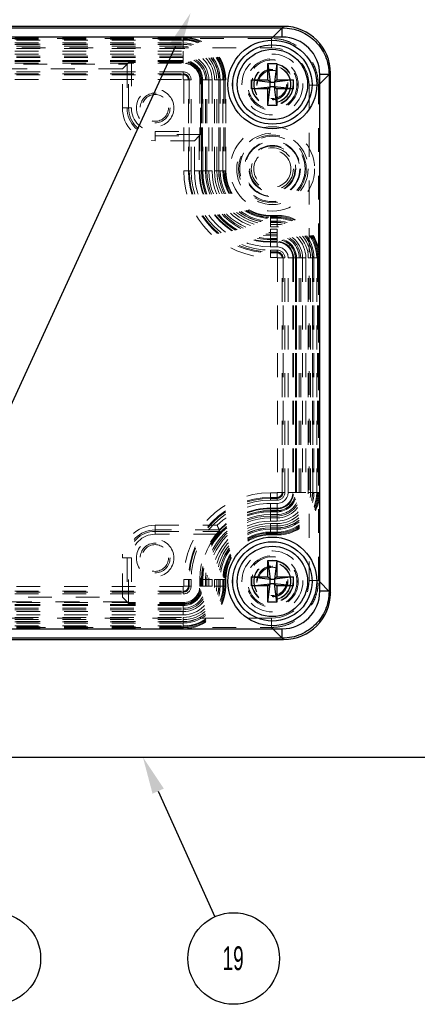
# Model space of a CAD drawing. Header units: inches. Extents: x 220 to 877, y 4 to 174.
# Tile 363 of 656: x 422.17 to 423.84, y 148.89 to 153.02. Entities that reach past the tile are written whole.
import ezdxf

# ---------------------------------------------------------------- set-up
doc = ezdxf.new("R2010")
doc.units = ezdxf.units.IN
doc.header["$LTSCALE"] = 0.5
doc.header["$MEASUREMENT"] = 0
doc.linetypes.add('HIDDEN', pattern=[0.225, 0.15, -0.075])
for name, color, linetype in [('DSS-M-S', 53, 'Continuous'), ('SID-M-S', 105, 'Continuous'), ('SVD-M-S', 8, 'Continuous')]:
    doc.layers.add(name, color=color, linetype=linetype)
doc.styles.add('SLDTEXTSTYLE0', font='TXT', dxfattribs={"width": 0.595745})

msp = doc.modelspace()

# ---------------------------------------------------------------- linework, layer by layer
at = {"layer": 'DSS-M-S', "linetype": 'Continuous', "lineweight": 25}
msp.add_line((405.93364, 149.92488), (439.43364, 149.92488), dxfattribs=at)
at = {"layer": 'SID-M-S'}
for p, q in [((422.81865, 152.90807), (421.14421, 149.25471)), ((422.74774, 149.78265), (422.98542, 149.25522))]:
    msp.add_line(p, q, dxfattribs=at)
for centre in [(422.06198, 149.07984), (423.06446, 149.07984)]:
    msp.add_circle(centre, 0.19237, dxfattribs=at)
for points in [[(422.79501, 152.9189), (422.88364, 153.04988), (422.79501, 152.9189), (422.84228, 152.89723)], [(422.72403, 149.77197), (422.68364, 149.92488), (422.72403, 149.77197), (422.77144, 149.79334)]]:
    msp.add_solid(points, dxfattribs=at)
at = {"layer": 'SVD-M-S', "linetype": 'Continuous', "lineweight": 25}
for p, q in [((423.2744, 152.99386), (419.12455, 152.99386)), ((423.27435, 152.99386), (419.1246, 152.99386)), ((419.13037, 152.98804), (423.26858, 152.98804)), ((423.26858, 152.98804), (423.2744, 152.99386)), ((423.26858, 152.94869), (423.26858, 152.98804)), ((423.26858, 152.94869), (419.13037, 152.94869)), ((423.20814, 152.83756), (423.21758, 152.75922)), ((423.20814, 152.83756), (423.24593, 152.83756)), ((423.20814, 152.76866), (423.20814, 152.83756)), ((423.24593, 152.83756), (423.23648, 152.75922)), ((423.24593, 152.83756), (423.24593, 152.76866)), ((423.13924, 152.73087), (423.13924, 152.76866)), ((423.13924, 152.76866), (423.21758, 152.75922)), ((423.13924, 152.76866), (423.20814, 152.76866)), ((423.21758, 152.75922), (423.20814, 152.76866)), ((423.31483, 152.76866), (423.23648, 152.75922)), ((423.24593, 152.76866), (423.23648, 152.75922)), ((423.24593, 152.76866), (423.31483, 152.76866)), ((423.31483, 152.76866), (423.31483, 152.73087)), ((423.46531, 152.79131), (423.42596, 152.79131)), ((423.42596, 150.62161), (423.42596, 152.79131)), ((423.47113, 152.79713), (423.46531, 152.79131)), ((423.46531, 152.79131), (423.46531, 150.62161)), ((423.47113, 150.61579), (423.47113, 152.79713)), ((423.47113, 150.61584), (423.47113, 152.79708)), ((423.13924, 152.73087), (423.21758, 152.74032)), ((423.20814, 152.73087), (423.13924, 152.73087)), ((423.20814, 152.73087), (423.21758, 152.74032)), ((423.20814, 152.66197), (423.21758, 152.74032)), ((423.20814, 152.66197), (423.20814, 152.73087)), ((423.21758, 152.74032), (423.21758, 152.75922)), ((423.21758, 152.75922), (423.23648, 152.75922)), ((423.23648, 152.74032), (423.21758, 152.74032)), ((423.23648, 152.75922), (423.23648, 152.74032)), ((423.31483, 152.73087), (423.23648, 152.74032)), ((423.23648, 152.74032), (423.24593, 152.73087)), ((423.24593, 152.66197), (423.23648, 152.74032)), ((423.24593, 152.73087), (423.24593, 152.66197)), ((423.31483, 152.73087), (423.24593, 152.73087)), ((423.24593, 152.66197), (423.20814, 152.66197)), ((423.20814, 150.68205), (423.20814, 150.75095)), ((423.20814, 150.75095), (423.21758, 150.6726)), ((423.20814, 150.75095), (423.24593, 150.75095)), ((423.24593, 150.75095), (423.23648, 150.6726)), ((423.24593, 150.75095), (423.24593, 150.68205)), ((423.13924, 150.64425), (423.13924, 150.68205)), ((423.13924, 150.68205), (423.21758, 150.6726)), ((423.13924, 150.68205), (423.20814, 150.68205)), ((423.21758, 150.6726), (423.20814, 150.68205)), ((423.21758, 150.6537), (423.21758, 150.6726)), ((423.21758, 150.6726), (423.23648, 150.6726)), ((423.31483, 150.68205), (423.23648, 150.6726)), ((423.24593, 150.68205), (423.23648, 150.6726)), ((423.23648, 150.6726), (423.23648, 150.6537)), ((423.24593, 150.68205), (423.31483, 150.68205)), ((423.31483, 150.68205), (423.31483, 150.64425)), ((423.13924, 150.64425), (423.21758, 150.6537)), ((423.20814, 150.64425), (423.13924, 150.64425)), ((423.20814, 150.64425), (423.21758, 150.6537)), ((423.20814, 150.57536), (423.21758, 150.6537)), ((423.20814, 150.57536), (423.20814, 150.64425)), ((423.23648, 150.6537), (423.21758, 150.6537)), ((423.23648, 150.6537), (423.24593, 150.64425)), ((423.24593, 150.57536), (423.23648, 150.6537)), ((423.31483, 150.64425), (423.23648, 150.6537)), ((423.24593, 150.64425), (423.24593, 150.57536)), ((423.31483, 150.64425), (423.24593, 150.64425)), ((423.46531, 150.62161), (423.42596, 150.62161)), ((423.46531, 150.62161), (423.47113, 150.61579)), ((423.24593, 150.57536), (423.20814, 150.57536)), ((419.13037, 150.46423), (423.26858, 150.46423)), ((423.26858, 150.42488), (423.26858, 150.46423)), ((419.12455, 150.41906), (423.2744, 150.41906)), ((419.1246, 150.41906), (423.27435, 150.41906)), ((423.26858, 150.42488), (419.13037, 150.42488)), ((423.2744, 150.41906), (423.26858, 150.42488))]:
    msp.add_line(p, q, dxfattribs=at)
at = {"layer": 'SVD-M-S', "linetype": 'HIDDEN', "lineweight": 18}
for p, q in [((423.27435, 152.99386), (423.2236, 152.94311)), ((423.2236, 152.94311), (419.17535, 152.94311)), ((422.85302, 152.94818), (419.54593, 152.94818)), ((419.54593, 152.94465), (422.85302, 152.94465)), ((419.54593, 152.94032), (422.85302, 152.94032)), ((419.54593, 152.93987), (422.85302, 152.93987)), ((422.85302, 152.93614), (419.54593, 152.93614)), ((422.85302, 152.94818), (422.85302, 152.94032)), ((422.85302, 152.93987), (422.85302, 152.94465)), ((422.85302, 152.93614), (422.85302, 152.94032)), ((422.85302, 152.90065), (422.85302, 152.93987)), ((422.85302, 152.93614), (422.85302, 152.92434)), ((423.2236, 152.90375), (423.2236, 152.94311)), ((419.17535, 152.90375), (423.2236, 152.90375)), ((419.54593, 152.92434), (422.85302, 152.92434)), ((422.85302, 152.91906), (419.54593, 152.91906)), ((419.54593, 152.91816), (422.85302, 152.91816)), ((422.85302, 152.91029), (419.54593, 152.91029)), ((422.85302, 152.90065), (419.54593, 152.90065)), ((422.85302, 152.91816), (422.85302, 152.91906)), ((422.85302, 152.91029), (422.85302, 152.91816)), ((419.54593, 152.89022), (422.85302, 152.89022)), ((419.54593, 152.87665), (422.85302, 152.87665)), ((422.85302, 152.86877), (419.54593, 152.86877)), ((422.85302, 152.86259), (419.54593, 152.86259)), ((422.85302, 152.851), (419.54593, 152.851)), ((419.54593, 152.85079), (422.85302, 152.85079)), ((422.85302, 152.851), (422.85302, 152.89022)), ((422.85302, 152.87665), (422.85302, 152.86877)), ((422.85302, 152.84231), (422.85302, 152.86877)), ((422.85302, 152.86259), (422.85302, 152.85079)), ((422.85302, 152.851), (422.85302, 152.84622)), ((422.85302, 152.85079), (422.85302, 152.84661)), ((422.85302, 152.84661), (419.54593, 152.84661)), ((419.54593, 152.84622), (422.85302, 152.84622)), ((419.54593, 152.83875), (422.85302, 152.83875)), ((419.78181, 152.83578), (422.61713, 152.83578)), ((422.59745, 152.8161), (419.8015, 152.8161)), ((422.59745, 152.8161), (422.61713, 152.83578)), ((422.59745, 152.65134), (422.59745, 152.8161)), ((422.62347, 152.84211), (422.61713, 152.83578)), ((422.61713, 152.83578), (422.61713, 152.65134)), ((422.62347, 152.65134), (422.62347, 152.84211)), ((422.85302, 152.84231), (422.63528, 152.84231)), ((422.63528, 152.84231), (422.63528, 152.65134)), ((422.85302, 152.84661), (422.85302, 152.83875)), ((422.85302, 152.80251), (419.54593, 152.80251)), ((419.54593, 152.79465), (422.85302, 152.79465)), ((422.85302, 152.79086), (419.54593, 152.79086)), ((419.54593, 152.7712), (422.85302, 152.7712)), ((422.85302, 152.80251), (422.85302, 152.79465)), ((422.85302, 152.79086), (422.85302, 152.79465)), ((422.85302, 152.79086), (422.85302, 152.7712)), ((422.87443, 152.76945), (422.85477, 152.76945)), ((422.85477, 152.76945), (422.85477, 152.38756)), ((422.87443, 152.38756), (422.87443, 152.76945)), ((422.87443, 152.76945), (422.87822, 152.76945)), ((422.87822, 152.76945), (422.87822, 152.38756)), ((422.88608, 152.76945), (422.87822, 152.76945)), ((422.88608, 152.38756), (422.88608, 152.76945)), ((422.93018, 152.76945), (422.92232, 152.76945)), ((422.92232, 152.76945), (422.92232, 152.38756)), ((422.92588, 152.55171), (422.92588, 152.76945)), ((422.92588, 152.76945), (422.95234, 152.76945)), ((422.92979, 152.76945), (422.92979, 152.38756)), ((422.93457, 152.76945), (422.92979, 152.76945)), ((422.93436, 152.76945), (422.93018, 152.76945)), ((422.93018, 152.38756), (422.93018, 152.76945)), ((422.94616, 152.76945), (422.93436, 152.76945)), ((422.93436, 152.76945), (422.93436, 152.38756)), ((422.93457, 152.38756), (422.93457, 152.76945)), ((422.93457, 152.76945), (422.97379, 152.76945)), ((422.94616, 152.38756), (422.94616, 152.76945)), ((422.95234, 152.38756), (422.95234, 152.76945)), ((422.96021, 152.76945), (422.95234, 152.76945)), ((422.96021, 152.76945), (422.96021, 152.38756)), ((422.97379, 152.76945), (422.97379, 152.38756)), ((422.98422, 152.76945), (423.02344, 152.76945)), ((422.98422, 152.38756), (422.98422, 152.76945)), ((422.99386, 152.38756), (422.99386, 152.76945)), ((422.99386, 152.76945), (423.00173, 152.76945)), ((423.00173, 152.76945), (423.00173, 152.38756)), ((423.00173, 152.76945), (423.00262, 152.76945)), ((423.00262, 152.38756), (423.00262, 152.76945)), ((423.01971, 152.76945), (423.00791, 152.76945)), ((423.00791, 152.76945), (423.00791, 152.38756)), ((423.01971, 152.76945), (423.02389, 152.76945)), ((423.01971, 152.38756), (423.01971, 152.76945)), ((423.02344, 152.76945), (423.02344, 152.38756)), ((423.02344, 152.76945), (423.02821, 152.76945)), ((423.03175, 152.76945), (423.02389, 152.76945)), ((423.02389, 152.76945), (423.02389, 152.38756)), ((423.02821, 152.76945), (423.02821, 152.38756)), ((423.03175, 152.38756), (423.03175, 152.76945)), ((423.42038, 152.74633), (423.47113, 152.79708)), ((423.42038, 152.74633), (423.38102, 152.74633)), ((423.38102, 152.74633), (423.38102, 150.66659)), ((423.42038, 150.66659), (423.42038, 152.74633)), ((422.59745, 152.65134), (422.61713, 152.65134)), ((422.62347, 152.65134), (422.61713, 152.65134)), ((422.62347, 152.65134), (422.63528, 152.65134)), ((422.73491, 152.5399), (422.73491, 152.55171)), ((422.73491, 152.55171), (422.92588, 152.55171)), ((422.92568, 152.5399), (422.73491, 152.5399)), ((422.73491, 152.5399), (422.73491, 152.53357)), ((422.73491, 152.53357), (422.91934, 152.53357)), ((422.73491, 152.51389), (422.73491, 152.53357)), ((422.89966, 152.51389), (422.91934, 152.53357)), ((422.91934, 152.53357), (422.92568, 152.5399)), ((422.91934, 152.53357), (422.91934, 152.38756)), ((422.89966, 152.51389), (422.73491, 152.51389)), ((422.89966, 152.38756), (422.89966, 152.51389)), ((422.87443, 152.38756), (422.85477, 152.38756)), ((422.87443, 152.38756), (422.87822, 152.38756)), ((422.88608, 152.38756), (422.87822, 152.38756)), ((422.89966, 152.38756), (422.91934, 152.38756)), ((422.91934, 152.38756), (422.95234, 152.38756)), ((422.93018, 152.38756), (422.92232, 152.38756)), ((422.93457, 152.38756), (422.92979, 152.38756)), ((422.93436, 152.38756), (422.93018, 152.38756)), ((422.94616, 152.38756), (422.93436, 152.38756)), ((422.93457, 152.38756), (422.97379, 152.38756)), ((422.96021, 152.38756), (422.95234, 152.38756)), ((422.98422, 152.38756), (423.02344, 152.38756)), ((422.99386, 152.38756), (423.00173, 152.38756)), ((423.00173, 152.38756), (423.00262, 152.38756)), ((423.01971, 152.38756), (423.00791, 152.38756)), ((423.01971, 152.38756), (423.02389, 152.38756)), ((423.02344, 152.38756), (423.02821, 152.38756)), ((423.03175, 152.38756), (423.02389, 152.38756)), ((423.21916, 152.20015), (423.21916, 152.19229)), ((423.24672, 152.20015), (423.21916, 152.20015)), ((423.21916, 152.19184), (423.21916, 152.19662)), ((423.21916, 152.19662), (423.24672, 152.19662)), ((423.21916, 152.18811), (423.21916, 152.19229)), ((423.21916, 152.19229), (423.24672, 152.19229)), ((423.21916, 152.15262), (423.21916, 152.19184)), ((423.21916, 152.19184), (423.24672, 152.19184)), ((423.21916, 152.18811), (423.21916, 152.17631)), ((423.24672, 152.18811), (423.21916, 152.18811)), ((423.24672, 152.20015), (423.24672, 152.19229)), ((423.24672, 152.19184), (423.24672, 152.19662)), ((423.24672, 152.18811), (423.24672, 152.19229)), ((423.24672, 152.15262), (423.24672, 152.19184)), ((423.24672, 152.18811), (423.24672, 152.17631)), ((423.21916, 152.17631), (423.24672, 152.17631)), ((423.21916, 152.17013), (423.21916, 152.17103)), ((423.24672, 152.17103), (423.21916, 152.17103)), ((423.21916, 152.16226), (423.21916, 152.17013)), ((423.21916, 152.17013), (423.24672, 152.17013)), ((423.24672, 152.16226), (423.21916, 152.16226)), ((423.24672, 152.15262), (423.21916, 152.15262)), ((423.24672, 152.17013), (423.24672, 152.17103)), ((423.24672, 152.17013), (423.24672, 152.16226)), ((423.21916, 152.10297), (423.21916, 152.14219)), ((423.21916, 152.14219), (423.24672, 152.14219)), ((423.21916, 152.12861), (423.21916, 152.12074)), ((423.21916, 152.12861), (423.24672, 152.12861)), ((423.24672, 152.12074), (423.21916, 152.12074)), ((423.21916, 152.08775), (423.21916, 152.12074)), ((423.21916, 152.11456), (423.21916, 152.10276)), ((423.24672, 152.11456), (423.21916, 152.11456)), ((423.24672, 152.10297), (423.24672, 152.14219)), ((423.24672, 152.12074), (423.24672, 152.12861)), ((423.24672, 152.08775), (423.24672, 152.12074)), ((423.24672, 152.11456), (423.24672, 152.10276)), ((423.24672, 152.10297), (423.21916, 152.10297)), ((423.21916, 152.10297), (423.21916, 152.09819)), ((423.21916, 152.10276), (423.21916, 152.09858)), ((423.21916, 152.10276), (423.24672, 152.10276)), ((423.21916, 152.09858), (423.21916, 152.09072)), ((423.24672, 152.09858), (423.21916, 152.09858)), ((423.21916, 152.09819), (423.24672, 152.09819)), ((423.21916, 152.09072), (423.24672, 152.09072)), ((423.21916, 152.08775), (423.24672, 152.08775)), ((423.21916, 152.08775), (423.21916, 152.06806)), ((423.24672, 152.06806), (423.21916, 152.06806)), ((423.24672, 152.10297), (423.24672, 152.09819)), ((423.24672, 152.10276), (423.24672, 152.09858)), ((423.24672, 152.09858), (423.24672, 152.09072)), ((423.24672, 152.08775), (423.24672, 152.06806)), ((423.21916, 152.05448), (423.21916, 152.04662)), ((423.24672, 152.05448), (423.21916, 152.05448)), ((423.21916, 152.04283), (423.21916, 152.04662)), ((423.21916, 152.04662), (423.24672, 152.04662)), ((423.21916, 152.04283), (423.21916, 152.02317)), ((423.24672, 152.04283), (423.21916, 152.04283)), ((423.21916, 152.02317), (423.24672, 152.02317)), ((423.24672, 152.05448), (423.24672, 152.04662)), ((423.24672, 152.04283), (423.24672, 152.04662)), ((423.24672, 152.04283), (423.24672, 152.02317)), ((423.24847, 152.02142), (423.24847, 151.03717)), ((423.26813, 152.02142), (423.24847, 152.02142)), ((423.26813, 152.02142), (423.27192, 152.02142)), ((423.26813, 151.03717), (423.26813, 152.02142)), ((423.27192, 152.02142), (423.27192, 151.03717)), ((423.27978, 152.02142), (423.27192, 152.02142)), ((423.27978, 151.03717), (423.27978, 152.02142)), ((423.31305, 152.02142), (423.29336, 152.02142)), ((423.29336, 151.03717), (423.29336, 152.02142)), ((423.31305, 152.02142), (423.31305, 151.03717)), ((423.31305, 152.02142), (423.34604, 152.02142)), ((423.32388, 152.02142), (423.31602, 152.02142)), ((423.31602, 152.02142), (423.31602, 151.03717)), ((423.32827, 152.02142), (423.32349, 152.02142)), ((423.32349, 152.02142), (423.32349, 151.03717)), ((423.32806, 152.02142), (423.32388, 152.02142)), ((423.32388, 151.03717), (423.32388, 152.02142)), ((423.33986, 152.02142), (423.32806, 152.02142)), ((423.32806, 152.02142), (423.32806, 151.03717)), ((423.32827, 152.02142), (423.36749, 152.02142)), ((423.32827, 151.03717), (423.32827, 152.02142)), ((423.33986, 151.03717), (423.33986, 152.02142)), ((423.34604, 152.02142), (423.35391, 152.02142)), ((423.34604, 151.03717), (423.34604, 152.02142)), ((423.35391, 152.02142), (423.35391, 151.03717)), ((423.36749, 152.02142), (423.36749, 151.03717)), ((423.37792, 151.03717), (423.37792, 152.02142)), ((423.37792, 152.02142), (423.41714, 152.02142)), ((423.38756, 151.03717), (423.38756, 152.02142)), ((423.39543, 152.02142), (423.38756, 152.02142)), ((423.39543, 152.02142), (423.39543, 151.03717)), ((423.39543, 152.02142), (423.39632, 152.02142)), ((423.39632, 151.03717), (423.39632, 152.02142)), ((423.40161, 152.02142), (423.40161, 151.03717)), ((423.41341, 152.02142), (423.40161, 152.02142)), ((423.41341, 151.03717), (423.41341, 152.02142)), ((423.41341, 152.02142), (423.41759, 152.02142)), ((423.41714, 152.02142), (423.41714, 151.03717)), ((423.41714, 152.02142), (423.42192, 152.02142)), ((423.41759, 152.02142), (423.42545, 152.02142)), ((423.41759, 152.02142), (423.41759, 151.03717)), ((423.42192, 152.02142), (423.42192, 151.03717)), ((423.42545, 151.03717), (423.42545, 152.02142)), ((423.21916, 151.03542), (423.21916, 151.01576)), ((423.24672, 151.03542), (423.21916, 151.03542)), ((423.24672, 151.01576), (423.24672, 151.03542)), ((423.26813, 151.03717), (423.24847, 151.03717)), ((423.26813, 151.03717), (423.27192, 151.03717)), ((423.27978, 151.03717), (423.27192, 151.03717)), ((423.31305, 151.03717), (423.29336, 151.03717)), ((423.31305, 151.03717), (423.34604, 151.03717)), ((423.32388, 151.03717), (423.31602, 151.03717)), ((423.32827, 151.03717), (423.32349, 151.03717)), ((423.32806, 151.03717), (423.32388, 151.03717)), ((423.33986, 151.03717), (423.32806, 151.03717)), ((423.32827, 151.03717), (423.36749, 151.03717)), ((423.34604, 151.03717), (423.35391, 151.03717)), ((423.37792, 151.03717), (423.41714, 151.03717)), ((423.39543, 151.03717), (423.38756, 151.03717)), ((423.39543, 151.03717), (423.39632, 151.03717)), ((423.41341, 151.03717), (423.40161, 151.03717)), ((423.41341, 151.03717), (423.41759, 151.03717)), ((423.41714, 151.03717), (423.42192, 151.03717)), ((423.41759, 151.03717), (423.42545, 151.03717)), ((423.21916, 151.01576), (423.24672, 151.01576)), ((423.21916, 151.01576), (423.21916, 151.01197)), ((423.21916, 151.00411), (423.21916, 151.01197)), ((423.24672, 151.01197), (423.21916, 151.01197)), ((423.21916, 151.00411), (423.24672, 151.00411)), ((423.21916, 150.97084), (423.21916, 150.99052)), ((423.21916, 150.99052), (423.24672, 150.99052)), ((423.24672, 151.01576), (423.24672, 151.01197)), ((423.24672, 151.00411), (423.24672, 151.01197)), ((423.24672, 150.97084), (423.24672, 150.99052)), ((423.24672, 150.97084), (423.21916, 150.97084)), ((423.21916, 150.97084), (423.21916, 150.93785)), ((423.21916, 150.96787), (423.21916, 150.96001)), ((423.24672, 150.96787), (423.21916, 150.96787)), ((423.24672, 150.9604), (423.21916, 150.9604)), ((423.21916, 150.95562), (423.21916, 150.9604)), ((423.21916, 150.95582), (423.21916, 150.96001)), ((423.21916, 150.96001), (423.24672, 150.96001)), ((423.21916, 150.94403), (423.21916, 150.95582)), ((423.24672, 150.95582), (423.21916, 150.95582)), ((423.21916, 150.9164), (423.21916, 150.95562)), ((423.21916, 150.95562), (423.24672, 150.95562)), ((423.24672, 150.97084), (423.24672, 150.93785)), ((423.24672, 150.96001), (423.24672, 150.96787)), ((423.24672, 150.95562), (423.24672, 150.9604)), ((423.24672, 150.95582), (423.24672, 150.96001)), ((423.24672, 150.94403), (423.24672, 150.95582)), ((423.24672, 150.9164), (423.24672, 150.95562)), ((423.21916, 150.94403), (423.24672, 150.94403)), ((423.21916, 150.93785), (423.24672, 150.93785)), ((423.21916, 150.93785), (423.21916, 150.92997)), ((423.24672, 150.92997), (423.21916, 150.92997)), ((423.24672, 150.9164), (423.21916, 150.9164)), ((423.21916, 150.90597), (423.24672, 150.90597)), ((423.21916, 150.90597), (423.21916, 150.86675)), ((423.24672, 150.93785), (423.24672, 150.92997)), ((423.24672, 150.90597), (423.24672, 150.86675)), ((422.73491, 150.87935), (422.73491, 150.89903)), ((422.73491, 150.89903), (422.99535, 150.89903)), ((422.73491, 150.87302), (422.73491, 150.87935)), ((423.00354, 150.87935), (422.73491, 150.87935)), ((422.73491, 150.87302), (422.73491, 150.86121)), ((422.73491, 150.87302), (423.00625, 150.87302)), ((423.00473, 150.87656), (423.00354, 150.87935)), ((423.00625, 150.87302), (423.00473, 150.87656)), ((423.21916, 150.88846), (423.21916, 150.89633)), ((423.21916, 150.89633), (423.24672, 150.89633)), ((423.24672, 150.88846), (423.21916, 150.88846)), ((423.21916, 150.88846), (423.21916, 150.88756)), ((423.21916, 150.88756), (423.24672, 150.88756)), ((423.21916, 150.88227), (423.21916, 150.87048)), ((423.24672, 150.88227), (423.21916, 150.88227)), ((423.21916, 150.87048), (423.21916, 150.8663)), ((423.21916, 150.87048), (423.24672, 150.87048)), ((423.24672, 150.86675), (423.21916, 150.86675)), ((423.21916, 150.86675), (423.21916, 150.86197)), ((423.21916, 150.8663), (423.21916, 150.85844)), ((423.24672, 150.8663), (423.21916, 150.8663)), ((423.24672, 150.88846), (423.24672, 150.89633)), ((423.24672, 150.88846), (423.24672, 150.88756)), ((423.24672, 150.87048), (423.24672, 150.88227)), ((423.24672, 150.87048), (423.24672, 150.8663)), ((423.24672, 150.86675), (423.24672, 150.86197)), ((423.24672, 150.8663), (423.24672, 150.85844)), ((422.9959, 150.86121), (422.73491, 150.86121)), ((423.24672, 150.86197), (423.21916, 150.86197)), ((423.21916, 150.85844), (423.24672, 150.85844)), ((422.61713, 150.76158), (422.59745, 150.76158)), ((422.59745, 150.59682), (422.59745, 150.76158)), ((422.62347, 150.76158), (422.61713, 150.76158)), ((422.61713, 150.76158), (422.61713, 150.57714)), ((422.62347, 150.57081), (422.62347, 150.76158)), ((422.62347, 150.76158), (422.63528, 150.76158)), ((422.63528, 150.76158), (422.63528, 150.57061)), ((422.85477, 150.67103), (422.87443, 150.67103)), ((422.85477, 150.67103), (422.85477, 150.64347)), ((422.87443, 150.64347), (422.87443, 150.67103)), ((422.87443, 150.67103), (422.87822, 150.67103)), ((422.88608, 150.67103), (422.87822, 150.67103)), ((422.87822, 150.67103), (422.87822, 150.64347)), ((422.88608, 150.64347), (422.88608, 150.67103)), ((422.92232, 150.67103), (422.93018, 150.67103)), ((422.92232, 150.67103), (422.92232, 150.64347)), ((422.92588, 150.67103), (422.95234, 150.67103)), ((422.92588, 150.67103), (422.92588, 150.64347)), ((422.93457, 150.67103), (422.92979, 150.67103)), ((422.92979, 150.67103), (422.92979, 150.64347)), ((422.93436, 150.67103), (422.93018, 150.67103)), ((422.93018, 150.64347), (422.93018, 150.67103)), ((422.93436, 150.67103), (422.94616, 150.67103)), ((422.93436, 150.67103), (422.93436, 150.64347)), ((422.97379, 150.67103), (422.93457, 150.67103)), ((422.93457, 150.64347), (422.93457, 150.67103)), ((422.94616, 150.64347), (422.94616, 150.67103)), ((422.95234, 150.67103), (422.96021, 150.67103)), ((422.95234, 150.64347), (422.95234, 150.67103)), ((422.96021, 150.67103), (422.96021, 150.64347)), ((422.97379, 150.67103), (422.97379, 150.64347)), ((422.98422, 150.64347), (422.98422, 150.67103)), ((422.98422, 150.67103), (423.02344, 150.67103)), ((423.00173, 150.67103), (422.99386, 150.67103)), ((422.99386, 150.64347), (422.99386, 150.67103)), ((423.00173, 150.67103), (423.00173, 150.64347)), ((423.00173, 150.67103), (423.00262, 150.67103)), ((423.00262, 150.64347), (423.00262, 150.67103)), ((423.00791, 150.67103), (423.01971, 150.67103)), ((423.00791, 150.67103), (423.00791, 150.64347)), ((423.01971, 150.67103), (423.02389, 150.67103)), ((423.01971, 150.64347), (423.01971, 150.67103)), ((423.02344, 150.67103), (423.02344, 150.64347)), ((423.02344, 150.67103), (423.02821, 150.67103)), ((423.02389, 150.67103), (423.02389, 150.64347)), ((423.02389, 150.67103), (423.03175, 150.67103)), ((423.02821, 150.67103), (423.02821, 150.64347)), ((423.03175, 150.64347), (423.03175, 150.67103)), ((423.42038, 150.66659), (423.38102, 150.66659)), ((423.47113, 150.61584), (423.42038, 150.66659)), ((422.85302, 150.64172), (419.54593, 150.64172)), ((419.54593, 150.62206), (422.85302, 150.62206)), ((422.85302, 150.61827), (419.54593, 150.61827)), ((422.85302, 150.64172), (422.85302, 150.62206)), ((422.85302, 150.62206), (422.85302, 150.61827)), ((422.85302, 150.6104), (422.85302, 150.61827)), ((422.85477, 150.64347), (422.87443, 150.64347)), ((422.87443, 150.64347), (422.87822, 150.64347)), ((422.88608, 150.64347), (422.87822, 150.64347)), ((422.92232, 150.64347), (422.93018, 150.64347)), ((422.92588, 150.64347), (422.95234, 150.64347)), ((422.93457, 150.64347), (422.92979, 150.64347)), ((422.93436, 150.64347), (422.93018, 150.64347)), ((422.93436, 150.64347), (422.94616, 150.64347)), ((422.97379, 150.64347), (422.93457, 150.64347)), ((422.95234, 150.64347), (422.96021, 150.64347)), ((422.98422, 150.64347), (423.02344, 150.64347)), ((423.00173, 150.64347), (422.99386, 150.64347)), ((423.00173, 150.64347), (423.00262, 150.64347)), ((423.00791, 150.64347), (423.01971, 150.64347)), ((423.01971, 150.64347), (423.02389, 150.64347)), ((423.02344, 150.64347), (423.02821, 150.64347)), ((423.02389, 150.64347), (423.03175, 150.64347)), ((419.54593, 150.6104), (422.85302, 150.6104)), ((422.61713, 150.57714), (419.78181, 150.57714)), ((419.8015, 150.59682), (422.59745, 150.59682)), ((422.61713, 150.57714), (422.59745, 150.59682)), ((422.61713, 150.57714), (422.62347, 150.57081)), ((422.85302, 150.57417), (419.54593, 150.57417)), ((422.85302, 150.5667), (419.54593, 150.5667)), ((419.54593, 150.5663), (422.85302, 150.5663)), ((422.85302, 150.56212), (419.54593, 150.56212)), ((419.54593, 150.56192), (422.85302, 150.56192)), ((419.54593, 150.55033), (422.85302, 150.55033)), ((419.54593, 150.54415), (422.85302, 150.54415)), ((422.85302, 150.53627), (419.54593, 150.53627)), ((422.85302, 150.57061), (422.63528, 150.57061)), ((422.85302, 150.57417), (422.85302, 150.5663)), ((422.85302, 150.57061), (422.85302, 150.54415)), ((422.85302, 150.56192), (422.85302, 150.5667)), ((422.85302, 150.56212), (422.85302, 150.5663)), ((422.85302, 150.56212), (422.85302, 150.55033)), ((422.85302, 150.5227), (422.85302, 150.56192)), ((422.85302, 150.54415), (422.85302, 150.53627)), ((423.2236, 150.50916), (419.17535, 150.50916)), ((422.85302, 150.5227), (419.54593, 150.5227)), ((419.54593, 150.51227), (422.85302, 150.51227)), ((419.54593, 150.50263), (422.85302, 150.50263)), ((422.85302, 150.49476), (419.54593, 150.49476)), ((419.54593, 150.49386), (422.85302, 150.49386)), ((422.85302, 150.47305), (422.85302, 150.51227)), ((422.85302, 150.49476), (422.85302, 150.50263)), ((422.85302, 150.49476), (422.85302, 150.49386)), ((423.2236, 150.46981), (423.2236, 150.50916)), ((419.17535, 150.46981), (423.2236, 150.46981)), ((422.85302, 150.48857), (419.54593, 150.48857)), ((419.54593, 150.47678), (422.85302, 150.47678)), ((422.85302, 150.47305), (419.54593, 150.47305)), ((422.85302, 150.4726), (419.54593, 150.4726)), ((422.85302, 150.46827), (419.54593, 150.46827)), ((419.54593, 150.46474), (422.85302, 150.46474)), ((422.85302, 150.48857), (422.85302, 150.47678)), ((422.85302, 150.47678), (422.85302, 150.4726)), ((422.85302, 150.47305), (422.85302, 150.46827)), ((422.85302, 150.4726), (422.85302, 150.46474)), ((423.2236, 150.46981), (423.27435, 150.41906))]:
    msp.add_line(p, q, dxfattribs=at)
at = {"layer": 'SVD-M-S', "linetype": 'Continuous', "lineweight": 25}
for centre, radius in [((423.22703, 152.74977), 0.18633), ((423.22703, 152.74977), 0.16666), ((423.22703, 152.74977), 0.16664), ((423.22703, 152.74977), 0.14764), ((423.22703, 150.66315), 0.18633), ((423.22703, 150.66315), 0.16666), ((423.22703, 150.66315), 0.16664), ((423.22703, 150.66315), 0.14764)]:
    msp.add_circle(centre, radius, dxfattribs=at)
at = {"layer": 'SVD-M-S', "linetype": 'HIDDEN', "lineweight": 18}
for centre, radius in [((423.22703, 152.74977), 0.12795), ((423.22703, 152.74977), 0.10827), ((423.22703, 152.74977), 0.10346), ((423.22703, 152.74977), 0.10336), ((423.22703, 152.74977), 0.08858), ((423.22703, 152.74977), 0.08675), ((423.22703, 152.74977), 0.07818), ((423.22703, 152.74977), 0.07677), ((423.22703, 152.74977), 0.06496), ((423.22703, 152.74977), 0.06341), ((423.22703, 152.74977), 0.06339), ((423.22703, 152.74977), 0.05928), ((422.73491, 152.65134), 0.07874), ((422.73491, 152.65134), 0.06271), ((422.73491, 152.65134), 0.05612), ((423.22703, 152.39544), 0.17717), ((423.22703, 152.39544), 0.14981), ((423.22703, 152.39544), 0.14194), ((423.22703, 152.39544), 0.13712), ((423.22703, 152.39544), 0.11745), ((423.22703, 152.39544), 0.11506), ((423.22703, 152.39544), 0.09817), ((423.22703, 152.39544), 0.09539), ((423.22703, 152.39544), 0.08833), ((423.22703, 152.39544), 0.07807), ((422.73491, 150.76158), 0.07874), ((422.73491, 150.76158), 0.06271), ((422.73491, 150.76158), 0.05612), ((423.22703, 150.66315), 0.12795), ((423.22703, 150.66315), 0.10827), ((423.22703, 150.66315), 0.10346), ((423.22703, 150.66315), 0.10336), ((423.22703, 150.66315), 0.08858), ((423.22703, 150.66315), 0.08675), ((423.22703, 150.66315), 0.07818), ((423.22703, 150.66315), 0.07677), ((423.22703, 150.66315), 0.06496), ((423.22703, 150.66315), 0.06341), ((423.22703, 150.66315), 0.06339), ((423.22703, 150.66315), 0.05928)]:
    msp.add_circle(centre, radius, dxfattribs=at)
for centre, radius, start, end in [((422.85302, 152.76945), 0.17873, 0, 90), ((422.85302, 152.76945), 0.1752, 0, 90), ((422.85302, 152.76945), 0.17087, 0, 90), ((422.85302, 152.76945), 0.17042, 0, 90), ((422.85302, 152.76945), 0.16669, 0, 90), ((422.85302, 152.76945), 0.15489, 0, 90), ((422.85302, 152.76945), 0.14961, 0, 90), ((422.85302, 152.76945), 0.14871, 0, 90), ((422.85302, 152.76945), 0.14084, 0, 90), ((422.85302, 152.76945), 0.1312, 0, 90), ((422.85302, 152.76945), 0.12077, 0, 90), ((422.85302, 152.76945), 0.10719, 0, 90), ((422.85302, 152.76945), 0.09932, 0, 90), ((422.85302, 152.76945), 0.09314, 0, 90), ((422.85302, 152.76945), 0.08155, 0, 90), ((422.85302, 152.76945), 0.08134, 0, 90), ((422.85302, 152.76945), 0.07716, 0, 90), ((422.85302, 152.76945), 0.07677, 0, 90), ((422.85302, 152.76945), 0.07286, 0, 90), ((422.85302, 152.76945), 0.0693, 0, 90), ((422.85302, 152.76945), 0.03306, 0, 90), ((422.85302, 152.76945), 0.0252, 0, 90), ((422.85302, 152.76945), 0.02141, 0, 90), ((422.85302, 152.76945), 0.00175, 0, 90), ((422.73491, 152.65134), 0.13745, 180, 270), ((422.73491, 152.65134), 0.11777, 180, 270), ((422.73491, 152.65134), 0.11144, 180, 270), ((422.73491, 152.65134), 0.09963, 180, 270), ((423.21916, 152.38756), 0.36439, 180, 270), ((423.21916, 152.38756), 0.34473, 180, 270), ((423.21916, 152.38756), 0.34094, 180, 270), ((423.21916, 152.38756), 0.33308, 180, 270), ((423.21916, 152.38756), 0.3195, 180, 270), ((423.21916, 152.38756), 0.29982, 180, 270), ((423.21916, 152.38756), 0.29684, 180, 270), ((423.21916, 152.38756), 0.28937, 180, 270), ((423.21916, 152.38756), 0.28898, 180, 270), ((423.21916, 152.38756), 0.2848, 180, 270), ((423.21916, 152.38756), 0.28459, 180, 270), ((423.21916, 152.38756), 0.273, 180, 270), ((423.21916, 152.38756), 0.26682, 180, 270), ((423.21916, 152.38756), 0.25895, 180, 270), ((423.21916, 152.38756), 0.24537, 180, 270), ((423.21916, 152.38756), 0.23494, 180, 270), ((423.21916, 152.38756), 0.2253, 180, 270), ((423.21916, 152.38756), 0.21743, 180, 270), ((423.21916, 152.38756), 0.21654, 180, 270), ((423.21916, 152.38756), 0.21125, 180, 270), ((423.21916, 152.38756), 0.19945, 180, 270), ((423.21916, 152.38756), 0.19572, 180, 270), ((423.21916, 152.38756), 0.19527, 180, 270), ((423.21916, 152.38756), 0.19094, 180, 270), ((423.21916, 152.38756), 0.18741, 180, 270), ((423.24672, 152.02142), 0.17873, 0, 90), ((423.24672, 152.02142), 0.1752, 0, 90), ((423.24672, 152.02142), 0.17087, 0, 90), ((423.24672, 152.02142), 0.17042, 0, 90), ((423.24672, 152.02142), 0.16669, 0, 90), ((423.24672, 152.02142), 0.15489, 0, 90), ((423.24672, 152.02142), 0.14961, 0, 90), ((423.24672, 152.02142), 0.14871, 0, 90), ((423.24672, 152.02142), 0.14084, 0, 90), ((423.24672, 152.02142), 0.1312, 0, 90), ((423.24672, 152.02142), 0.12077, 0, 90), ((423.24672, 152.02142), 0.10719, 0, 90), ((423.24672, 152.02142), 0.09932, 0, 90), ((423.24672, 152.02142), 0.09314, 0, 90), ((423.24672, 152.02142), 0.08155, 0, 90), ((423.24672, 152.02142), 0.08134, 0, 90), ((423.24672, 152.02142), 0.07716, 0, 90), ((423.24672, 152.02142), 0.07677, 0, 90), ((423.24672, 152.02142), 0.0693, 0, 90), ((423.24672, 152.02142), 0.06633, 0, 90), ((423.24672, 152.02142), 0.04664, 0, 90), ((423.24672, 152.02142), 0.03306, 0, 90), ((423.24672, 152.02142), 0.0252, 0, 90), ((423.24672, 152.02142), 0.02141, 0, 90), ((423.24672, 152.02142), 0.00175, 0, 90), ((423.21916, 150.67103), 0.36439, 90, 180), ((423.24672, 151.03717), 0.1312, 270, 0), ((423.24672, 151.03717), 0.17042, 270, 0), ((423.24672, 151.03717), 0.12077, 270, 0), ((423.24672, 151.03717), 0.08155, 270, 0), ((423.24672, 151.03717), 0.07677, 270, 0), ((423.24672, 151.03717), 0.1752, 270, 0), ((423.24672, 151.03717), 0.00175, 270, 0), ((423.24672, 151.03717), 0.09314, 270, 0), ((423.24672, 151.03717), 0.08134, 270, 0), ((423.24672, 151.03717), 0.15489, 270, 0), ((423.24672, 151.03717), 0.16669, 270, 0), ((423.24672, 151.03717), 0.02141, 270, 0), ((423.24672, 151.03717), 0.07716, 270, 0), ((423.24672, 151.03717), 0.03306, 270, 0), ((423.24672, 151.03717), 0.0252, 270, 0), ((423.24672, 151.03717), 0.17873, 270, 0), ((423.24672, 151.03717), 0.17087, 270, 0), ((423.24672, 151.03717), 0.0693, 270, 0), ((423.24672, 151.03717), 0.09932, 270, 0), ((423.24672, 151.03717), 0.10719, 270, 0), ((423.24672, 151.03717), 0.14871, 270, 0), ((423.24672, 151.03717), 0.14084, 270, 0), ((423.24672, 151.03717), 0.06633, 270, 0), ((423.24672, 151.03717), 0.14961, 270, 0), ((423.24672, 151.03717), 0.04664, 270, 0), ((423.21916, 150.67103), 0.34473, 90, 180), ((423.21916, 150.67103), 0.34094, 90, 180), ((423.21916, 150.67103), 0.33308, 90, 180), ((423.21916, 150.67103), 0.3195, 90, 134.46817), ((423.21916, 150.67103), 0.29684, 90, 180), ((423.21916, 150.67103), 0.28937, 90, 180), ((423.21916, 150.67103), 0.28898, 90, 180), ((423.21916, 150.67103), 0.2848, 90, 180), ((423.21916, 150.67103), 0.28459, 90, 180), ((423.21916, 150.67103), 0.29982, 90, 135.98546), ((423.21916, 150.67103), 0.273, 90, 180), ((423.21916, 150.67103), 0.26682, 90, 180), ((423.21916, 150.67103), 0.25895, 90, 180), ((423.21916, 150.67103), 0.24537, 90, 180), ((423.21916, 150.67103), 0.23494, 90, 180), ((422.73491, 150.76158), 0.13745, 90, 180), ((422.73491, 150.76158), 0.11777, 90, 180), ((422.73491, 150.76158), 0.11144, 90, 180), ((423.21916, 150.67103), 0.2253, 90, 180), ((423.21916, 150.67103), 0.21743, 90, 180), ((423.21916, 150.67103), 0.21654, 90, 180), ((423.21916, 150.67103), 0.21125, 90, 180), ((423.21916, 150.67103), 0.19945, 90, 180), ((423.21916, 150.67103), 0.19572, 90, 180), ((423.21916, 150.67103), 0.19527, 90, 180), ((422.73491, 150.76158), 0.09963, 90, 180), ((423.21916, 150.67103), 0.29328, 139.57392, 180), ((423.21916, 150.67103), 0.19094, 90, 180), ((423.21916, 150.67103), 0.18741, 90, 180), ((422.85302, 150.64347), 0.1312, 270, 0), ((422.85302, 150.64347), 0.17042, 270, 0), ((422.85302, 150.64347), 0.12077, 270, 0), ((422.85302, 150.64347), 0.08155, 270, 0), ((422.85302, 150.64347), 0.1752, 270, 0), ((422.85302, 150.64347), 0.07677, 270, 0), ((422.85302, 150.64347), 0.08134, 270, 0), ((422.85302, 150.64347), 0.09314, 270, 0), ((422.85302, 150.64347), 0.00175, 270, 0), ((422.85302, 150.64347), 0.15489, 270, 0), ((422.85302, 150.64347), 0.16669, 270, 0), ((422.85302, 150.64347), 0.02141, 270, 0), ((422.85302, 150.64347), 0.17873, 270, 0), ((422.85302, 150.64347), 0.17087, 270, 0), ((422.85302, 150.64347), 0.03306, 270, 0), ((422.85302, 150.64347), 0.0252, 270, 0), ((422.85302, 150.64347), 0.07716, 270, 0), ((422.85302, 150.64347), 0.0693, 270, 0), ((422.85302, 150.64347), 0.14871, 270, 0), ((422.85302, 150.64347), 0.14084, 270, 0), ((422.85302, 150.64347), 0.09932, 270, 0), ((422.85302, 150.64347), 0.10719, 270, 0), ((422.85302, 150.64347), 0.14961, 270, 0), ((422.85302, 150.64347), 0.07286, 270, 0)]:
    msp.add_arc(centre, radius, start, end, dxfattribs=at)
for centre, major_axis, ratio, start_param, end_param in [((423.27421, 152.79694), (0.13929, 0.13929), 0.999315, 5.4981298, 7.0682409), ((423.22349, 152.74622), (0.11143, 0.11143), 0.999315, 5.4981298, 7.0682409), ((422.63528, 152.84211), (0.01181, 0), 0.0174551, 1.5707963, 3.1241394), ((422.92567, 152.55171), (0, 0.01181), 0.0174551, 3.1590459, 4.712389), ((423.22349, 150.6667), (0.11143, -0.11143), 0.999315, 5.4981298, 7.0682409), ((423.27421, 150.61598), (0.13929, -0.13929), 0.999315, 5.4981298, 7.0682409), ((422.63528, 150.57081), (0.01181, 0), 0.0174551, 3.1590459, 4.712389)]:
    msp.add_ellipse(centre, major_axis=major_axis, ratio=ratio, start_param=start_param, end_param=end_param, dxfattribs=at)
at = {"layer": 'SVD-M-S', "linetype": 'Continuous', "lineweight": 25}
for centre, major_axis in [((423.27416, 152.79689), (0.13936, 0.13936)), ((423.26838, 152.79112), (0.11149, 0.11149)), ((423.26838, 150.6218), (0.11149, -0.11149)), ((423.27416, 150.61603), (0.13936, -0.13936))]:
    msp.add_ellipse(centre, major_axis=major_axis, ratio=0.9987828, start_param=5.4983961, end_param=7.0679745, dxfattribs=at)
for points in [[(423.26858, 152.98804), (423.28198, 152.98724), (423.30845, 152.98566), (423.35767, 152.9697), (423.4112, 152.93393), (423.44697, 152.88041), (423.46293, 152.83118), (423.46451, 152.80472), (423.46531, 152.79131)], [(423.46531, 150.62161), (423.46451, 150.6082), (423.46293, 150.58174), (423.44697, 150.53251), (423.4112, 150.47899), (423.35767, 150.44322), (423.30845, 150.42726), (423.28198, 150.42568), (423.26858, 150.42488)]]:
    msp.add_open_spline(points, degree=3, knots=[0, 0, 0, 0, 0.1304203, 0.2574087, 0.5, 0.742588, 0.8695772, 1, 1, 1, 1], dxfattribs=at)
at = {"layer": 'SVD-M-S', "linetype": 'HIDDEN', "lineweight": 18}
for points, knots in [([(423.42038, 152.74633), (423.41958, 152.75974), (423.418, 152.78621), (423.40204, 152.83545), (423.36626, 152.88899), (423.31272, 152.92477), (423.26348, 152.94074), (423.23701, 152.94231), (423.2236, 152.94311)], [0, 0, 0, 0, 0.1304144, 0.2574026, 0.5, 0.7425941, 0.8695831, 1, 1, 1, 1]), ([(423.00354, 150.87935), (423.00335, 150.8798), (423.00297, 150.8807), (423.00066, 150.88618), (422.99802, 150.89252), (422.99624, 150.89686), (422.99535, 150.89903)], [0, 0, 0, 0, 0.2784123, 0.5577508, 0.7786612, 1, 1, 1, 1]), ([(423.00625, 150.87302), (423.00617, 150.87291), (423.00602, 150.8727), (423.00472, 150.87124), (423.00241, 150.86867), (422.99925, 150.86511), (422.99694, 150.86242), (422.9959, 150.86121)], [0, 0, 0, 0, 0.1490377, 0.297417, 0.5035502, 0.7774595, 1, 1, 1, 1]), ([(423.2236, 150.46981), (423.23701, 150.47061), (423.26348, 150.47218), (423.31272, 150.48815), (423.36626, 150.52393), (423.40204, 150.57747), (423.418, 150.62671), (423.41958, 150.65318), (423.42038, 150.66659)], [0, 0, 0, 0, 0.1304144, 0.2574026, 0.5, 0.7425941, 0.8695831, 1, 1, 1, 1])]:
    msp.add_open_spline(points, degree=3, knots=knots, dxfattribs=at)

# ---------------------------------------------------------------- texts
at = {"layer": 'SID-M-S', "insert": (423.06245, 149.13094), "char_height": 0.1, "attachment_point": 2, "style": 'SLDTEXTSTYLE0'}
msp.add_mtext('19', dxfattribs=at)

doc.saveas('drawing.dxf')
